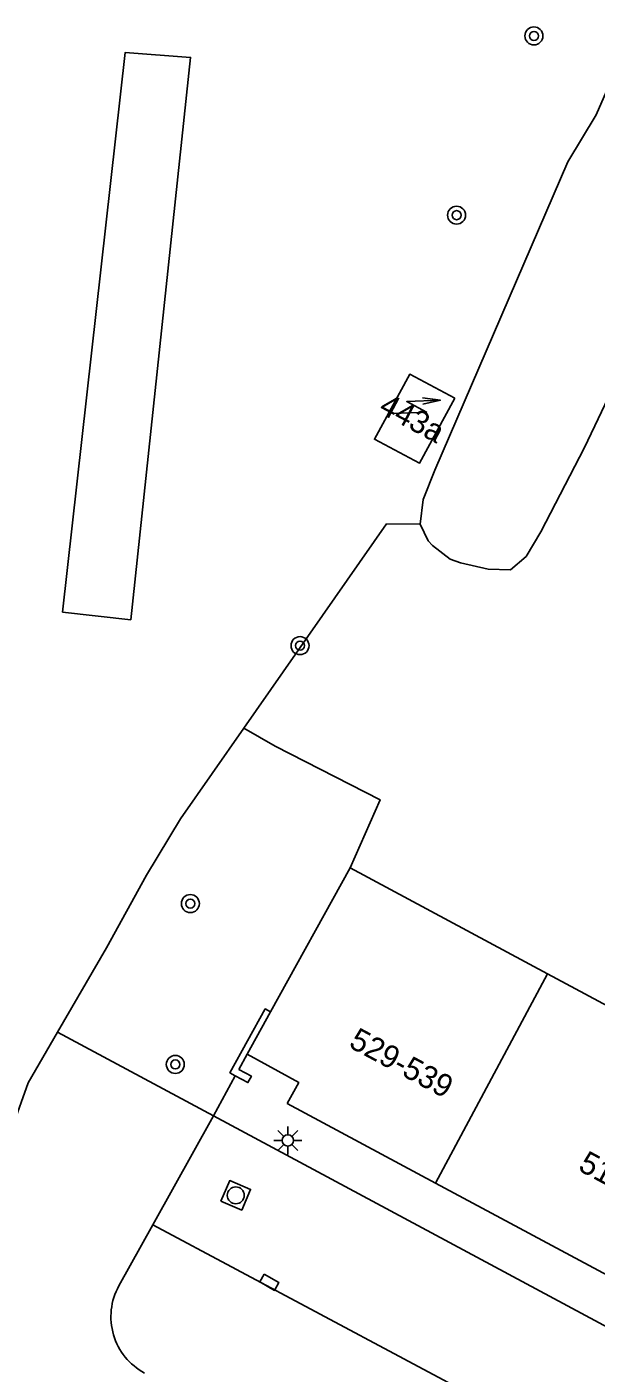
# Model space of a CAD drawing. Extents: x 131000 to 133014, y 396499 to 399001.
# Drawn here: x 131321.6 to 131346.9, y 398298.5 to 398358.2 of the extents above; entities that cross this region are included whole.
import ezdxf

# ---------------------------------------------------------------- set-up
doc = ezdxf.new("R2010")
doc.units = 0
for name, color, linetype in [('gg-afsc-muur', 7, 'Continuous'), ('gg-anno-huisnummerreeks BGT', 7, 'Continuous'), ('gg-bbg-hoofdgebouw', 7, 'Continuous'), ('gg-bbg-tussenscheiding', 7, 'Continuous'), ('gg-knt-verharding', 7, 'Continuous'), ('gg-knt-verharding nz', 7, 'Continuous'), ('gt-grn-groengrens', 7, 'Continuous'), ('gt-symb-boom', 7, 'Continuous'), ('gt-symb-kolk center center', 7, 'Continuous'), ('gt-symb-lichtmast', 7, 'Continuous'), ('gt-symb-rioolschacht', 7, 'Continuous'), ('gt-symb-trafo symbool', 7, 'Continuous')]:
    doc.layers.add(name, color=color, linetype=linetype)

# ---------------------------------------------------------------- blocks, each defined once
blk = doc.blocks.new('gt0-RS')
at = {"layer": 'gt-symb-rioolschacht'}
blk.add_lwpolyline([(-0.5, -0.5), (0.5, -0.5), (0.5, 0.5), (-0.5, 0.5)], close=True, dxfattribs=at)
blk.add_circle((0, 0), 0.375, dxfattribs=at)
blk = doc.blocks.new('gt0-KOLKCC')
at = {"layer": 'gt-symb-kolk center center'}
blk.add_lwpolyline([(-0.375, 0.2), (0.375, 0.2), (0.375, -0.2), (-0.375, -0.2)], close=True, dxfattribs=at)
blk = doc.blocks.new('gt0-BOOM')
at = {"layer": 'gt-symb-boom'}
for radius in [0.4, 0.2]:
    blk.add_circle((0, 0), radius, dxfattribs=at)
blk = doc.blocks.new('gt0-LMAST')
at = {"layer": 'gt-symb-lichtmast'}
for p, q in [((-0.005, 0.246), (-0.005, 0.621)), ((-0.182, 0.173), (-0.447, 0.438)), ((0.172, 0.173), (0.437, 0.438)), ((-0.255, -0.004), (-0.63, -0.004)), ((-0.182, -0.181), (-0.447, -0.446)), ((-0.005, -0.254), (-0.005, -0.629)), ((0.437, -0.446), (0.172, -0.181)), ((0.245, -0.004), (0.62, -0.004))]:
    blk.add_line(p, q, dxfattribs=at)
blk.add_circle((-0.005, -0.004), 0.25, dxfattribs=at)
blk = doc.blocks.new('gt0-HSP')
at = {"layer": 'gt-symb-trafo symbool'}
for points in [[(0.771, 0.746), (-0.529, -0.004), (0.471, -0.004), (-0.829, -0.754)], [(-0.217, -0.24), (-0.829, -0.754), (-0.077, -0.48)]]:
    blk.add_lwpolyline(points, dxfattribs=at)

msp = doc.modelspace()

# ---------------------------------------------------------------- linework, layer by layer
at = {"layer": 'gg-afsc-muur'}
msp.add_line((131331.381, 398312.61), (131331.003, 398311.927), dxfattribs=at)
for points in [[(131332.417, 398314.482), (131332.18, 398314.613), (131330.612, 398311.778), (131330.85, 398311.65)], [(131330.85, 398311.65), (131331.414, 398311.347), (131331.569, 398311.628), (131331.003, 398311.927)]]:
    msp.add_lwpolyline(points, dxfattribs=at)
at = {"layer": 'gg-bbg-hoofdgebouw'}
for p, q in [((131332.417, 398314.482), (131335.95, 398320.87)), ((131335.95, 398320.87), (131344.723, 398316.168)), ((131344.723, 398316.168), (131359.455, 398308.273)), ((131331.381, 398312.61), (131332.417, 398314.482)), ((131339.741, 398306.881), (131333.159, 398310.411)), ((131354.474, 398298.979), (131339.741, 398306.881))]:
    msp.add_line(p, q, dxfattribs=at)
for points in [[(131340.61, 398341.72), (131338.6, 398342.78), (131337.03, 398339.9), (131339.03, 398338.83), (131340.61, 398341.72)], [(131331.381, 398312.61), (131333.673, 398311.341), (131333.159, 398310.411)]]:
    msp.add_lwpolyline(points, dxfattribs=at)
at = {"layer": 'gg-bbg-tussenscheiding'}
msp.add_line((131339.741, 398306.881), (131344.723, 398316.168), dxfattribs=at)
at = {"layer": 'gg-knt-verharding'}
for p, q in [((131330.85, 398311.65), (131329.88, 398309.87)), ((131329.88, 398309.87), (131327.185, 398305.026)), ((131329.88, 398309.87), (131404.501, 398269.845)), ((131327.185, 398305.026), (131325.679, 398302.319))]:
    msp.add_line(p, q, dxfattribs=at)
msp.add_arc((131328.16, 398300.948), 2.834, 151.06656, 241.79589, dxfattribs=at)
at = {"layer": 'gg-knt-verharding nz'}
msp.add_line((131347.165, 398294.385), (131327.185, 398305.026), dxfattribs=at)
at = {"layer": 'gt-grn-groengrens'}
msp.add_line((131329.88, 398309.87), (131322.955, 398313.575), dxfattribs=at)
for points in [[(131323.183, 398332.23), (131326.205, 398331.887), (131328.863, 398356.849), (131325.955, 398357.063), (131323.183, 398332.23)], [(131339.058, 398336.136), (131339.203, 398337.217), (131339.721, 398338.532), (131345.629, 398352.215), (131346.882, 398354.301), (131347.756, 398356.3), (131348.05, 398356.775), (131348.403, 398357.249)], [(131339.058, 398336.136), (131339.424, 398335.396), (131339.608, 398335.178), (131340.405, 398334.578), (131340.857, 398334.412), (131342.089, 398334.137), (131343.077, 398334.095), (131343.769, 398334.687), (131344.422, 398335.785), (131346.36, 398339.537), (131348.636, 398344.283)], [(131331.232, 398327.073), (131337.57, 398336.143), (131339.058, 398336.136)], [(131322.955, 398313.575), (131325.135, 398317.328), (131326.903, 398320.544), (131328.417, 398323.044), (131331.232, 398327.073)], [(131335.95, 398320.87), (131337.29, 398323.892), (131332.617, 398326.275), (131331.232, 398327.073)], [(131322.955, 398313.575), (131321.649, 398311.326), (131320.25, 398307.43), (131319.45, 398302.311), (131319.522, 398300.87), (131320.573, 398298.066), (131322.459, 398296.349), (131324.211, 398295.465), (131324.813, 398293.851), (131324.604, 398292.064), (131323.207, 398286.475)]]:
    msp.add_lwpolyline(points, dxfattribs=at)

# ---------------------------------------------------------------- block references
at = {"layer": 'gt-symb-boom'}
for p in [(131344.12, 398357.799), (131340.685, 398349.844), (131333.728, 398330.737), (131328.855, 398319.288)]:
    msp.add_blockref('gt0-BOOM', p, dxfattribs=at)
at = {"layer": 'gt-symb-boom', "rotation": -28.94886164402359}
msp.add_blockref('gt0-BOOM', (131328.188, 398312.147), dxfattribs=at)
at = {"layer": 'gt-symb-kolk center center', "rotation": -29.87282104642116}
msp.add_blockref('gt0-KOLKCC', (131332.362, 398302.482), dxfattribs=at)
at = {"layer": 'gt-symb-lichtmast'}
msp.add_blockref('gt0-LMAST', (131333.192, 398308.78), dxfattribs=at)
at = {"layer": 'gt-symb-rioolschacht', "rotation": -23.130909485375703}
msp.add_blockref('gt0-RS', (131330.872, 398306.339), dxfattribs=at)
at = {"layer": 'gt-symb-trafo symbool', "rotation": 152.23078731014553}
msp.add_blockref('gt0-HSP', (131338.883, 398341.348), dxfattribs=at)

# ---------------------------------------------------------------- texts
at = {"layer": 'gg-anno-huisnummerreeks BGT'}
for s, rotation, p in [('443a', 331.9, (131337.173, 398341.103)), ('529-539', 331.8, (131335.846, 398312.941)), ('513-527', 331.8, (131346.035, 398307.475))]:
    msp.add_text(s, height=1, rotation=rotation, dxfattribs=at).set_placement(p)

doc.saveas('drawing.dxf')
